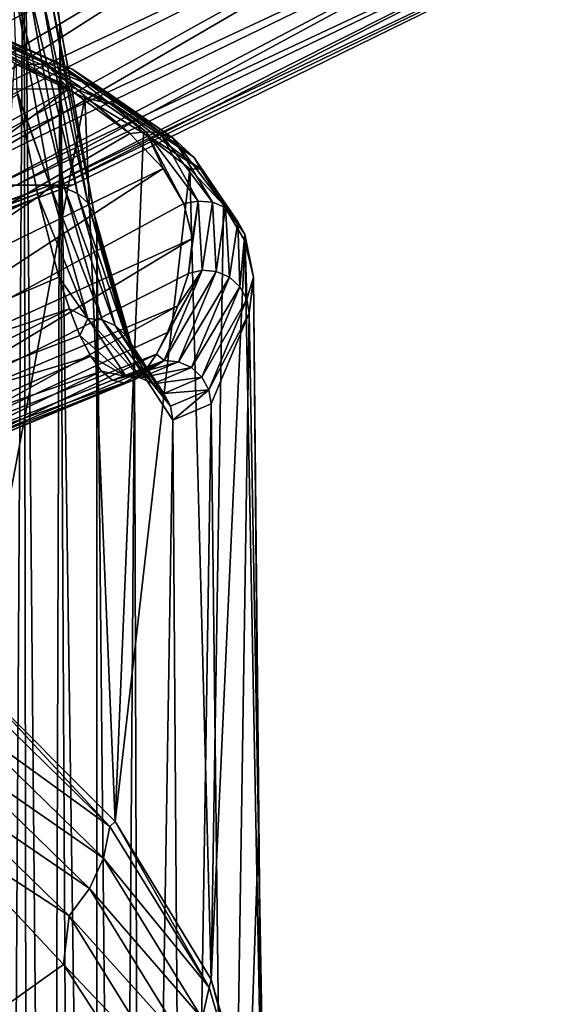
# Model space of a CAD drawing. Header units: metres. Extents: x -92 to 264, y -100 to 50.
# Tile 157 of 656: x 11.42 to 13.26, y -91.24 to -87.85. Entities that reach past the tile are written whole.
import ezdxf

# ---------------------------------------------------------------- set-up
doc = ezdxf.new("R2010")
doc.units = ezdxf.units.M
doc.layers.add('solid_21062050_01', color=7, linetype='CONTINUOUS')

msp = doc.modelspace()

# ---------------------------------------------------------------- linework, layer by layer
at = {"layer": 'solid_21062050_01'}
for points in [[(11.43515, -86.912834, 7.247658), (11.316889, -85.724564, 9.648303), (11.372429, -97.472519, 8.515036)], [(11.428101, -86.868599, 7.227629), (11.43515, -86.912834, 7.247658), (11.558498, -87.865387, 4.743921)], [(11.551212, -87.819313, 4.728683), (11.428101, -86.868599, 7.227629), (11.558498, -87.865387, 4.743921)], [(11.43515, -86.912834, 7.247658), (11.372429, -97.472519, 8.515036), (11.451115, -97.383896, 6.918235)], [(11.43515, -86.912834, 7.247658), (11.451115, -97.383896, 6.918235), (11.529571, -97.233154, 5.32612)], [(11.558498, -87.865387, 4.743921), (11.43515, -86.912834, 7.247658), (11.529571, -97.233154, 5.32612)], [(12.04096, -87.163826, -12.001418), (10.113901, -88.42231, -10.183008), (9.499717, -88.42231, -11.1585)], [(11.219894, -87.163826, -13.181075), (12.04096, -87.163826, -12.001418), (9.499717, -88.42231, -11.1585)], [(12.04096, -87.163826, 3.008957), (9.698759, -88.42231, 1.872798), (10.282865, -88.42231, 0.879004)], [(12.04096, -87.163826, 3.008957), (11.219894, -87.163826, 4.188614), (9.698759, -88.42231, 1.872798)], [(12.738469, -87.163826, -10.744747), (10.628262, -88.42231, -9.151389), (10.113901, -88.42231, -10.183008)], [(12.04096, -87.163826, -12.001418), (12.738469, -87.163826, -10.744747), (10.113901, -88.42231, -10.183008)], [(12.738469, -87.163826, 1.752287), (10.282865, -88.42231, 0.879004), (10.765478, -88.42231, -0.167843)], [(12.738469, -87.163826, 1.752287), (12.04096, -87.163826, 3.008957), (10.282865, -88.42231, 0.879004)], [(13.305264, -87.163826, -9.423959), (11.037721, -88.42231, -8.073823), (10.628262, -88.42231, -9.151389)], [(12.738469, -87.163826, -10.744747), (13.305264, -87.163826, -9.423959), (10.628262, -88.42231, -9.151389)], [(13.305264, -87.163826, 0.431498), (10.765478, -88.42231, -0.167843), (11.141835, -88.42231, -1.257412)], [(13.305264, -87.163826, 0.431498), (12.738469, -87.163826, 1.752287), (10.765478, -88.42231, -0.167843)], [(13.735529, -87.163826, -8.052605), (11.338237, -88.42231, -6.960947), (11.037721, -88.42231, -8.073823)], [(13.305264, -87.163826, -9.423959), (13.735529, -87.163826, -8.052605), (11.037721, -88.42231, -8.073823)], [(13.735529, -87.163826, -0.939855), (11.141835, -88.42231, -1.257412), (11.408223, -88.42231, -2.378948)], [(13.735529, -87.163826, -0.939855), (13.305264, -87.163826, 0.431498), (11.141835, -88.42231, -1.257412)], [(14.024849, -87.163826, -6.644758), (11.526845, -88.42231, -5.823743), (11.338237, -88.42231, -6.960947)], [(13.735529, -87.163826, -8.052605), (14.024849, -87.163826, -6.644758), (11.338237, -88.42231, -6.960947)], [(14.024849, -87.163826, -2.347703), (11.408223, -88.42231, -2.378948), (11.562012, -88.42231, -3.521381)], [(14.024849, -87.163826, -2.347703), (13.735529, -87.163826, -0.939855), (11.408223, -88.42231, -2.378948)], [(14.170255, -87.163826, -5.214864), (11.601683, -88.42231, -4.673437), (11.526845, -88.42231, -5.823743)], [(14.024849, -87.163826, -6.644758), (14.170255, -87.163826, -5.214864), (11.526845, -88.42231, -5.823743)], [(14.170255, -87.163826, -3.777596), (11.562012, -88.42231, -3.521381), (11.601683, -88.42231, -4.673437)], [(14.170255, -87.163826, -3.777596), (14.024849, -87.163826, -2.347703), (11.562012, -88.42231, -3.521381)], [(14.170255, -87.163826, -5.214864), (14.170255, -87.163826, -3.777596), (11.601683, -88.42231, -4.673437)], [(11.526484, -88.427086, 2.12073), (11.412343, -88.101654, 3.470531), (11.39991, -87.723114, 4.689831)], [(11.39991, -87.723114, 4.689831), (11.448707, -87.727348, 4.693615), (11.5753, -88.431427, 2.124103)], [(11.526484, -88.427086, 2.12073), (11.39991, -87.723114, 4.689831), (11.5753, -88.431427, 2.124103)], [(11.448707, -87.727348, 4.693615), (11.493209, -87.746376, 4.70202), (11.619895, -88.450966, 2.130657)], [(11.5753, -88.431427, 2.124103), (11.448707, -87.727348, 4.693615), (11.619895, -88.450966, 2.130657)], [(11.493209, -87.746376, 4.70202), (11.528645, -87.778168, 4.714143), (11.655483, -88.483604, 2.139689)], [(11.619895, -88.450966, 2.130657), (11.493209, -87.746376, 4.70202), (11.655483, -88.483604, 2.139689)], [(11.007442, -87.777077, -14.000126), (11.208307, -87.892616, -13.398293), (11.446239, -88.008347, -12.723497)], [(11.007442, -87.777077, -14.000126), (11.446239, -88.008347, -12.723497), (11.511556, -88.005081, -12.672155)], [(11.007442, -87.777077, -14.000126), (11.511556, -88.005081, -12.672155), (11.052209, -87.777756, -14.020342)], [(11.052209, -87.777756, -14.020342), (11.55833, -88.00666, -12.687084), (11.093364, -87.794075, -14.041631)], [(11.511556, -88.005081, -12.672155), (11.55833, -88.00666, -12.687084), (11.052209, -87.777756, -14.020342)], [(11.528645, -87.778168, 4.714143), (11.551212, -87.819313, 4.728683), (11.678248, -88.525848, 2.150229)], [(11.655483, -88.483604, 2.139689), (11.528645, -87.778168, 4.714143), (11.678248, -88.525848, 2.150229)], [(11.093364, -87.794075, -14.041631), (11.601336, -88.023819, -12.703497), (11.28828, -87.889229, -13.684411)], [(11.55833, -88.00666, -12.687084), (11.601336, -88.023819, -12.703497), (11.093364, -87.794075, -14.041631)], [(11.551212, -87.819313, 4.728683), (11.558498, -87.865387, 4.743921), (11.685748, -88.573097, 2.161134)], [(11.678248, -88.525848, 2.150229), (11.551212, -87.819313, 4.728683), (11.685748, -88.573097, 2.161134)], [(11.208307, -87.892616, -13.398293), (10.816412, -88.092278, -13.283671), (11.590071, -88.091225, -12.23834)], [(11.446239, -88.008347, -12.723497), (11.208307, -87.892616, -13.398293), (11.590071, -88.091225, -12.23834)], [(11.28828, -87.889229, -13.684411), (11.724229, -88.105072, -12.424963), (11.310141, -87.930214, -13.700398)], [(11.601336, -88.023819, -12.703497), (11.724229, -88.105072, -12.424963), (11.28828, -87.889229, -13.684411)], [(11.558498, -87.865387, 4.743921), (11.529571, -97.233154, 5.32612), (11.607741, -97.020355, 3.739812)], [(11.558498, -87.865387, 4.743921), (11.607741, -97.020355, 3.739812), (11.685443, -96.745674, 2.163085)], [(11.685748, -88.573097, 2.161134), (11.558498, -87.865387, 4.743921), (11.685443, -96.745674, 2.163085)], [(11.310141, -87.930214, -13.700398), (11.74693, -88.146477, -12.438522), (11.403305, -88.003716, -13.49389)], [(11.724229, -88.105072, -12.424963), (11.74693, -88.146477, -12.438522), (11.310141, -87.930214, -13.700398)], [(11.403305, -88.003716, -13.49389), (11.645499, -88.122749, -12.807993), (11.266971, -90.12928, -14.722061)], [(11.74693, -88.146477, -12.438522), (11.645499, -88.122749, -12.807993), (11.403305, -88.003716, -13.49389)], [(11.511556, -88.005081, -12.672155), (11.446239, -88.008347, -12.723497), (11.590071, -88.091225, -12.23834)], [(11.511556, -88.005081, -12.672155), (11.590071, -88.091225, -12.23834), (11.800128, -88.245087, -11.334309)], [(11.511556, -88.005081, -12.672155), (11.800128, -88.245087, -11.334309), (11.855378, -88.2397, -11.295211)], [(11.511556, -88.005081, -12.672155), (11.855378, -88.2397, -11.295211), (11.55833, -88.00666, -12.687084)], [(11.55833, -88.00666, -12.687084), (11.903516, -88.24221, -11.304683), (11.601336, -88.023819, -12.703497)], [(11.855378, -88.2397, -11.295211), (11.903516, -88.24221, -11.304683), (11.55833, -88.00666, -12.687084)], [(11.601336, -88.023819, -12.703497), (11.947781, -88.260231, -11.316056), (11.724229, -88.105072, -12.424963)], [(11.903516, -88.24221, -11.304683), (11.947781, -88.260231, -11.316056), (11.601336, -88.023819, -12.703497)], [(11.590071, -88.091225, -12.23834), (9.388464, -89.30555, -10.78796), (9.983434, -89.306068, -9.790667)], [(11.590071, -88.091225, -12.23834), (10.816412, -88.092278, -13.283671), (9.388464, -89.30555, -10.78796)], [(11.800128, -88.245087, -11.334309), (11.590071, -88.091225, -12.23834), (9.983434, -89.306068, -9.790667)], [(11.413691, -88.109207, 3.443145), (11.484402, -88.462898, 2.009531), (9.673527, -89.311852, 1.317423)], [(11.645499, -88.122749, -12.807993), (11.748779, -90.612114, -13.508874), (11.266971, -90.12928, -14.722061)], [(11.526484, -88.427086, 2.12073), (11.413691, -88.109207, 3.443145), (11.412343, -88.101654, 3.470531)], [(11.526484, -88.427086, 2.12073), (11.484402, -88.462898, 2.009531), (11.413691, -88.109207, 3.443145)], [(11.645499, -88.122749, -12.807993), (11.846526, -88.243843, -12.107957), (11.748779, -90.612114, -13.508874)], [(11.74693, -88.146477, -12.438522), (11.846526, -88.243843, -12.107957), (11.645499, -88.122749, -12.807993)], [(11.724229, -88.105072, -12.424963), (12.019575, -88.326019, -11.12638), (11.74693, -88.146477, -12.438522)], [(11.947781, -88.260231, -11.316056), (12.019575, -88.326019, -11.12638), (11.724229, -88.105072, -12.424963)], [(11.74693, -88.146477, -12.438522), (12.042846, -88.367851, -11.137438), (11.846526, -88.243843, -12.107957)], [(12.019575, -88.326019, -11.12638), (12.042846, -88.367851, -11.137438), (11.74693, -88.146477, -12.438522)], [(11.914285, -88.365219, -10.625127), (11.800128, -88.245087, -11.334309), (9.983434, -89.306068, -9.790667)], [(11.846526, -88.243843, -12.107957), (12.005538, -88.366486, -11.396287), (11.748779, -90.612114, -13.508874)], [(11.855378, -88.2397, -11.295211), (11.800128, -88.245087, -11.334309), (11.914285, -88.365219, -10.625127)], [(12.042846, -88.367851, -11.137438), (12.005538, -88.366486, -11.396287), (11.846526, -88.243843, -12.107957)], [(11.855378, -88.2397, -11.295211), (11.914285, -88.365219, -10.625127), (11.985952, -88.485847, -9.909788)], [(11.855378, -88.2397, -11.295211), (11.985952, -88.485847, -9.909788), (12.034907, -88.477501, -9.887612)], [(11.855378, -88.2397, -11.295211), (12.034907, -88.477501, -9.887612), (11.903516, -88.24221, -11.304683)], [(11.903516, -88.24221, -11.304683), (12.083755, -88.480957, -9.891525), (11.947781, -88.260231, -11.316056)], [(12.034907, -88.477501, -9.887612), (12.083755, -88.480957, -9.891525), (11.903516, -88.24221, -11.304683)], [(11.947781, -88.260231, -11.316056), (12.128675, -88.49984, -9.897764), (12.019575, -88.326019, -11.12638)], [(12.083755, -88.480957, -9.891525), (12.128675, -88.49984, -9.897764), (11.947781, -88.260231, -11.316056)], [(12.019575, -88.326019, -11.12638), (12.171387, -88.549324, -9.803355), (12.042846, -88.367851, -11.137438)], [(12.128675, -88.49984, -9.897764), (12.171387, -88.549324, -9.803355), (12.019575, -88.326019, -11.12638)], [(11.914285, -88.365219, -10.625127), (9.983434, -89.306068, -9.790667), (10.472845, -89.306618, -8.737549)], [(11.985952, -88.485847, -9.909788), (11.914285, -88.365219, -10.625127), (10.472845, -89.306618, -8.737549)], [(12.005538, -88.366486, -11.396287), (12.07911, -91.1558, -12.271968), (11.748779, -90.612114, -13.508874)], [(12.005538, -88.366486, -11.396287), (12.121857, -88.49012, -10.675516), (12.07911, -91.1558, -12.271968)], [(12.042846, -88.367851, -11.137438), (12.121857, -88.49012, -10.675516), (12.005538, -88.366486, -11.396287)], [(12.042846, -88.367851, -11.137438), (12.194948, -88.591583, -9.811866), (12.121857, -88.49012, -10.675516)], [(12.171387, -88.549324, -9.803355), (12.194948, -88.591583, -9.811866), (12.042846, -88.367851, -11.137438)], [(8.910874, -89.392365, -3.205668), (11.562012, -88.42231, -3.521381), (11.408223, -88.42231, -2.378948)], [(8.910874, -89.392365, -3.205668), (8.910924, -89.41671, -3.95195), (11.562012, -88.42231, -3.521381)], [(8.910891, -89.370644, -6.194709), (11.338237, -88.42231, -6.960947), (11.526845, -88.42231, -5.823743)], [(8.910933, -89.405815, -5.449399), (8.910891, -89.370644, -6.194709), (11.526845, -88.42231, -5.823743)], [(8.910924, -89.41671, -3.95195), (11.601683, -88.42231, -4.673437), (11.562012, -88.42231, -3.521381)], [(8.910924, -89.41671, -3.95195), (8.910956, -89.421219, -4.700854), (11.601683, -88.42231, -4.673437)], [(8.910933, -89.405815, -5.449399), (11.526845, -88.42231, -5.823743), (11.601683, -88.42231, -4.673437)], [(8.910956, -89.421219, -4.700854), (8.910933, -89.405815, -5.449399), (11.601683, -88.42231, -4.673437)], [(11.655803, -88.881271, -0.503935), (11.484402, -88.462898, 2.009531), (11.526484, -88.427086, 2.12073)], [(11.526484, -88.427086, 2.12073), (11.5753, -88.431427, 2.124103), (11.704639, -88.885689, -0.500981)], [(11.655803, -88.881271, -0.503935), (11.526484, -88.427086, 2.12073), (11.704639, -88.885689, -0.500981)], [(11.5753, -88.431427, 2.124103), (11.619895, -88.450966, 2.130657), (11.749327, -88.905556, -0.496318)], [(11.704639, -88.885689, -0.500981), (11.5753, -88.431427, 2.124103), (11.749327, -88.905556, -0.496318)], [(11.484402, -88.462898, 2.009531), (10.220893, -89.311317, 0.29323), (9.673527, -89.311852, 1.317423)], [(11.484402, -88.462898, 2.009531), (11.555545, -88.738693, 0.56607), (10.220893, -89.311317, 0.29323)], [(11.655803, -88.881271, -0.503935), (11.555545, -88.738693, 0.56607), (11.484402, -88.462898, 2.009531)], [(11.619895, -88.450966, 2.130657), (11.655483, -88.483604, 2.139689), (11.785071, -88.938736, -0.490444)], [(11.749327, -88.905556, -0.496318), (11.619895, -88.450966, 2.130657), (11.785071, -88.938736, -0.490444)], [(12.014989, -88.606346, -9.191271), (11.985952, -88.485847, -9.909788), (10.472845, -89.306618, -8.737549)], [(11.655483, -88.483604, 2.139689), (11.678248, -88.525848, 2.150229), (11.808039, -88.981689, -0.48399)], [(11.785071, -88.938736, -0.490444), (11.655483, -88.483604, 2.139689), (11.808039, -88.981689, -0.48399)], [(12.034907, -88.477501, -9.887612), (11.985952, -88.485847, -9.909788), (12.014989, -88.606346, -9.191271)], [(12.034907, -88.477501, -9.887612), (12.014989, -88.606346, -9.191271), (12.000908, -88.726379, -8.472634)], [(12.034907, -88.477501, -9.887612), (12.000908, -88.726379, -8.472634), (12.048255, -88.715034, -8.468412)], [(12.034907, -88.477501, -9.887612), (12.048255, -88.715034, -8.468412), (12.083755, -88.480957, -9.891525)], [(12.083755, -88.480957, -9.891525), (12.048255, -88.715034, -8.468412), (12.097156, -88.719429, -8.466734)], [(12.121857, -88.49012, -10.675516), (12.194972, -88.614365, -9.948191), (12.07911, -91.1558, -12.271968)], [(12.083755, -88.480957, -9.891525), (12.097156, -88.719429, -8.466734), (12.128675, -88.49984, -9.897764)], [(12.128675, -88.49984, -9.897764), (12.097156, -88.719429, -8.466734), (12.142126, -88.739166, -8.467806)], [(12.194948, -88.591583, -9.811866), (12.194972, -88.614365, -9.948191), (12.121857, -88.49012, -10.675516)], [(12.128675, -88.49984, -9.897764), (12.142126, -88.739166, -8.467806), (12.171387, -88.549324, -9.803355)], [(11.808039, -88.981689, -0.48399), (11.678248, -88.525848, 2.150229), (11.685748, -88.573097, 2.161134)], [(12.171387, -88.549324, -9.803355), (12.142126, -88.739166, -8.467806), (12.178345, -88.772156, -8.471515)], [(12.171387, -88.549324, -9.803355), (12.178345, -88.772156, -8.471515), (12.194948, -88.591583, -9.811866)], [(12.014989, -88.606346, -9.191271), (10.472845, -89.306618, -8.737549), (10.851523, -89.30719, -7.63974)], [(12.000908, -88.726379, -8.472634), (12.014989, -88.606346, -9.191271), (10.851523, -89.30719, -7.63974)], [(11.685748, -88.573097, 2.161134), (11.685443, -96.745674, 2.163085), (11.762517, -96.409767, 0.599101)], [(11.815778, -89.029762, -0.477946), (11.685748, -88.573097, 2.161134), (11.762517, -96.409767, 0.599101)], [(11.808039, -88.981689, -0.48399), (11.685748, -88.573097, 2.161134), (11.815778, -89.029762, -0.477946)], [(12.194948, -88.591583, -9.811866), (12.178345, -88.772156, -8.471515), (12.201923, -88.814842, -8.477462)], [(12.194948, -88.591583, -9.811866), (12.224521, -88.738777, -9.217021), (12.194972, -88.614365, -9.948191)], [(12.194948, -88.591583, -9.811866), (12.201923, -88.814842, -8.477462), (12.224521, -88.738777, -9.217021)], [(12.194972, -88.614365, -9.948191), (12.255204, -91.757538, -11.023183), (12.07911, -91.1558, -12.271968)], [(12.194972, -88.614365, -9.948191), (12.224521, -88.738777, -9.217021), (12.255204, -91.757538, -11.023183)], [(11.555545, -88.738693, 0.56607), (11.591703, -88.848549, -0.166172), (10.220893, -89.311317, 0.29323)], [(11.96482, -88.837326, -7.748705), (12.000908, -88.726379, -8.472634), (10.851523, -89.30719, -7.63974)], [(11.655803, -88.881271, -0.503935), (11.591703, -88.848549, -0.166172), (11.555545, -88.738693, 0.56607)], [(12.048255, -88.715034, -8.468412), (11.928982, -88.930099, -7.009498), (11.891839, -89.004204, -6.257204)], [(12.048255, -88.715034, -8.468412), (11.891839, -89.004204, -6.257204), (11.917894, -89.025917, -5.822995)], [(12.048255, -88.715034, -8.468412), (11.917894, -89.025917, -5.822995), (12.097156, -88.719429, -8.466734)], [(11.917894, -89.025917, -5.822995), (11.966774, -89.03035, -5.820892), (12.097156, -88.719429, -8.466734)], [(12.048255, -88.715034, -8.468412), (11.96482, -88.837326, -7.748705), (11.928982, -88.930099, -7.009498)], [(12.048255, -88.715034, -8.468412), (12.000908, -88.726379, -8.472634), (11.96482, -88.837326, -7.748705)], [(12.097156, -88.719429, -8.466734), (11.966774, -89.03035, -5.820892), (12.142126, -88.739166, -8.467806)], [(11.966774, -89.03035, -5.820892), (12.011651, -89.050323, -5.82006), (12.142126, -88.739166, -8.467806)], [(12.142126, -88.739166, -8.467806), (12.011651, -89.050323, -5.82006), (12.178345, -88.772156, -8.471515)], [(12.201923, -88.814842, -8.477462), (12.210313, -88.862663, -8.484583), (12.224521, -88.738777, -9.217021)], [(12.224521, -88.738777, -9.217021), (12.210313, -88.862663, -8.484583), (12.24229, -90.648796, -9.134484)], [(12.224521, -88.738777, -9.217021), (12.24229, -90.648796, -9.134484), (12.255204, -91.757538, -11.023183)], [(12.011651, -89.050323, -5.82006), (12.047711, -89.083679, -5.820586), (12.178345, -88.772156, -8.471515)], [(12.178345, -88.772156, -8.471515), (12.047711, -89.083679, -5.820586), (12.201923, -88.814842, -8.477462)], [(11.96482, -88.837326, -7.748705), (10.851523, -89.30719, -7.63974), (11.115465, -89.307777, -6.508848)], [(11.928982, -88.930099, -7.009498), (11.96482, -88.837326, -7.748705), (11.115465, -89.307777, -6.508848)], [(12.047711, -89.083679, -5.820586), (12.071087, -89.126854, -5.822414), (12.201923, -88.814842, -8.477462)], [(12.201923, -88.814842, -8.477462), (12.071087, -89.126854, -5.822414), (12.210313, -88.862663, -8.484583)], [(11.591703, -88.848549, -0.166172), (10.660191, -89.31076, -0.781757), (10.220893, -89.311317, 0.29323)], [(11.591703, -88.848549, -0.166172), (11.628082, -88.939728, -0.908351), (10.660191, -89.31076, -0.781757)], [(11.655803, -88.881271, -0.503935), (11.628082, -88.939728, -0.908351), (11.591703, -88.848549, -0.166172)], [(12.071087, -89.126854, -5.822414), (12.079288, -89.17511, -5.825725), (12.210313, -88.862663, -8.484583)], [(12.079288, -89.17511, -5.825725), (12.134072, -93.836716, -6.939952), (12.210313, -88.862663, -8.484583)], [(12.24229, -90.648796, -9.134484), (12.210313, -88.862663, -8.484583), (12.134072, -93.836716, -6.939952)], [(11.786674, -89.081497, -3.159995), (11.628082, -88.939728, -0.908351), (11.655803, -88.881271, -0.503935)], [(11.655803, -88.881271, -0.503935), (11.704639, -88.885689, -0.500981), (11.835532, -89.085945, -3.157467)], [(11.786674, -89.081497, -3.159995), (11.655803, -88.881271, -0.503935), (11.835532, -89.085945, -3.157467)], [(11.704639, -88.885689, -0.500981), (11.749327, -88.905556, -0.496318), (11.880315, -89.105957, -3.154716)], [(11.835532, -89.085945, -3.157467), (11.704639, -88.885689, -0.500981), (11.880315, -89.105957, -3.154716)], [(11.749327, -88.905556, -0.496318), (11.785071, -88.938736, -0.490444), (11.916217, -89.139381, -3.152038)], [(11.880315, -89.105957, -3.154716), (11.749327, -88.905556, -0.496318), (11.916217, -89.139381, -3.152038)], [(11.628082, -88.939728, -0.908351), (11.665251, -89.011337, -1.66014), (10.660191, -89.31076, -0.781757)], [(11.891839, -89.004204, -6.257204), (11.928982, -88.930099, -7.009498), (11.115465, -89.307777, -6.508848)], [(11.786674, -89.081497, -3.159995), (11.665251, -89.011337, -1.66014), (11.628082, -88.939728, -0.908351)], [(11.785071, -88.938736, -0.490444), (11.808039, -88.981689, -0.48399), (11.939388, -89.18264, -3.14972)], [(11.916217, -89.139381, -3.152038), (11.785071, -88.938736, -0.490444), (11.939388, -89.18264, -3.14972)], [(11.665251, -89.011337, -1.66014), (10.986774, -89.310181, -1.896174), (10.660191, -89.31076, -0.781757)], [(11.665251, -89.011337, -1.66014), (11.702793, -89.06282, -2.420145), (10.986774, -89.310181, -1.896174)], [(11.891839, -89.004204, -6.257204), (11.115465, -89.307777, -6.508848), (11.261879, -89.308372, -5.356831)], [(11.854182, -89.05822, -5.495782), (11.891839, -89.004204, -6.257204), (11.261879, -89.308372, -5.356831)], [(11.786674, -89.081497, -3.159995), (11.702793, -89.06282, -2.420145), (11.665251, -89.011337, -1.66014)], [(11.939388, -89.18264, -3.14972), (11.808039, -88.981689, -0.48399), (11.815778, -89.029762, -0.477946)], [(11.917894, -89.025917, -5.822995), (11.891839, -89.004204, -6.257204), (11.854182, -89.05822, -5.495782)], [(11.917894, -89.025917, -5.822995), (11.778594, -89.103165, -3.959188), (11.740479, -89.093674, -3.18764)], [(11.917894, -89.025917, -5.822995), (11.740479, -89.093674, -3.18764), (11.786674, -89.081497, -3.159995)], [(11.815778, -89.029762, -0.477946), (11.762517, -96.409767, 0.599101), (11.838861, -96.013077, -0.950043)], [(11.917894, -89.025917, -5.822995), (11.816523, -89.091278, -4.729098), (11.778594, -89.103165, -3.959188)], [(11.917894, -89.025917, -5.822995), (11.786674, -89.081497, -3.159995), (11.966774, -89.03035, -5.820892)], [(11.786674, -89.081497, -3.159995), (11.835532, -89.085945, -3.157467), (11.966774, -89.03035, -5.820892)], [(11.947348, -89.231041, -3.148147), (11.815778, -89.029762, -0.477946), (11.838861, -96.013077, -0.950043)], [(11.939388, -89.18264, -3.14972), (11.815778, -89.029762, -0.477946), (11.947348, -89.231041, -3.148147)], [(11.917894, -89.025917, -5.822995), (11.854182, -89.05822, -5.495782), (11.816523, -89.091278, -4.729098)], [(11.966774, -89.03035, -5.820892), (11.835532, -89.085945, -3.157467), (12.011651, -89.050323, -5.82006)], [(11.702793, -89.06282, -2.420145), (11.197192, -89.309586, -3.038236), (10.986774, -89.310181, -1.896174)], [(11.702793, -89.06282, -2.420145), (11.740479, -89.093674, -3.18764), (11.197192, -89.309586, -3.038236)], [(11.816523, -89.091278, -4.729098), (11.854182, -89.05822, -5.495782), (11.261879, -89.308372, -5.356831)], [(11.786674, -89.081497, -3.159995), (11.740479, -89.093674, -3.18764), (11.702793, -89.06282, -2.420145)], [(11.835532, -89.085945, -3.157467), (11.880315, -89.105957, -3.154716), (12.011651, -89.050323, -5.82006)], [(12.011651, -89.050323, -5.82006), (11.880315, -89.105957, -3.154716), (12.047711, -89.083679, -5.820586)], [(11.740479, -89.093674, -3.18764), (11.778594, -89.103165, -3.959188), (11.197192, -89.309586, -3.038236)], [(11.778594, -89.103165, -3.959188), (11.289218, -89.308983, -4.195868), (11.197192, -89.309586, -3.038236)], [(11.816523, -89.091278, -4.729098), (11.261879, -89.308372, -5.356831), (11.289218, -89.308983, -4.195868)], [(11.778594, -89.103165, -3.959188), (11.816523, -89.091278, -4.729098), (11.289218, -89.308983, -4.195868)], [(11.880315, -89.105957, -3.154716), (11.916217, -89.139381, -3.152038), (12.047711, -89.083679, -5.820586)], [(12.047711, -89.083679, -5.820586), (11.916217, -89.139381, -3.152038), (12.071087, -89.126854, -5.822414)], [(11.916217, -89.139381, -3.152038), (11.939388, -89.18264, -3.14972), (12.071087, -89.126854, -5.822414)], [(12.071087, -89.126854, -5.822414), (11.939388, -89.18264, -3.14972), (11.947348, -89.231041, -3.148147)], [(12.071087, -89.126854, -5.822414), (11.947348, -89.231041, -3.148147), (12.079288, -89.17511, -5.825725)], [(12.079288, -89.17511, -5.825725), (11.947348, -89.231041, -3.148147), (11.988753, -95.04081, -3.99145)], [(12.079288, -89.17511, -5.825725), (11.988753, -95.04081, -3.99145), (12.134072, -93.836716, -6.939952)], [(11.947348, -89.231041, -3.148147), (11.838861, -96.013077, -0.950043), (11.988753, -95.04081, -3.99145)], [(11.232845, -90.142807, -14.806549), (11.266971, -90.12928, -14.722061), (11.730917, -90.628937, -13.572974)], [(11.730917, -90.628937, -13.572974), (11.266971, -90.12928, -14.722061), (11.748779, -90.612114, -13.508874)], [(11.232845, -90.142807, -14.806549), (11.730917, -90.628937, -13.572974), (11.212177, -90.254402, -14.838763)], [(11.212177, -90.254402, -14.838763), (11.708828, -90.738274, -13.611395), (11.16728, -90.361801, -14.857929)], [(11.730917, -90.628937, -13.572974), (11.708828, -90.738274, -13.611395), (11.212177, -90.254402, -14.838763)], [(11.16728, -90.361801, -14.857929), (11.661468, -90.842682, -13.639236), (11.100653, -90.459038, -14.862979)], [(11.708828, -90.738274, -13.611395), (11.661468, -90.842682, -13.639236), (11.16728, -90.361801, -14.857929)], [(11.100653, -90.459038, -14.862979), (11.591472, -90.93634, -13.654948), (11.141778, -90.643944, -14.580852)], [(11.661468, -90.842682, -13.639236), (11.591472, -90.93634, -13.654948), (11.100653, -90.459038, -14.862979)], [(11.730917, -90.628937, -13.572974), (12.072177, -91.182404, -12.31471), (11.708828, -90.738274, -13.611395)], [(11.730917, -90.628937, -13.572974), (11.748779, -90.612114, -13.508874), (12.072177, -91.182404, -12.31471)], [(12.072177, -91.182404, -12.31471), (11.748779, -90.612114, -13.508874), (12.07911, -91.1558, -12.271968)], [(11.572119, -91.10321, -13.446062), (10.180739, -92.094383, -13.251056), (11.141778, -90.643944, -14.580852)], [(11.591472, -90.93634, -13.654948), (11.572119, -91.10321, -13.446062), (11.141778, -90.643944, -14.580852)], [(12.134072, -93.836716, -6.939952), (12.273741, -92.412048, -9.773664), (12.24229, -90.648796, -9.134484)], [(12.255204, -91.757538, -11.023183), (12.24229, -90.648796, -9.134484), (12.273741, -92.412048, -9.773664)], [(11.708828, -90.738274, -13.611395), (12.048924, -91.289078, -12.359417), (11.661468, -90.842682, -13.639236)], [(12.072177, -91.182404, -12.31471), (12.048924, -91.289078, -12.359417), (11.708828, -90.738274, -13.611395)], [(11.661468, -90.842682, -13.639236), (11.999702, -91.389854, -12.39602), (11.591472, -90.93634, -13.654948)], [(12.048924, -91.289078, -12.359417), (11.999702, -91.389854, -12.39602), (11.661468, -90.842682, -13.639236)], [(11.591472, -90.93634, -13.654948), (11.927251, -91.479126, -12.422478), (11.572119, -91.10321, -13.446062)], [(11.999702, -91.389854, -12.39602), (11.927251, -91.479126, -12.422478), (11.591472, -90.93634, -13.654948)], [(11.572119, -91.10321, -13.446062), (11.74598, -91.372589, -12.830152), (10.180739, -92.094383, -13.251056)], [(11.927251, -91.479126, -12.422478), (11.74598, -91.372589, -12.830152), (11.572119, -91.10321, -13.446062)], [(12.072177, -91.182404, -12.31471), (12.07911, -91.1558, -12.271968), (12.252733, -91.797066, -11.051529)], [(12.252733, -91.797066, -11.051529), (12.07911, -91.1558, -12.271968), (12.255204, -91.757538, -11.023183)], [(12.072177, -91.182404, -12.31471), (12.252733, -91.797066, -11.051529), (12.048924, -91.289078, -12.359417)]]:
    msp.add_3dface(points, dxfattribs=at)

doc.saveas('drawing.dxf')
